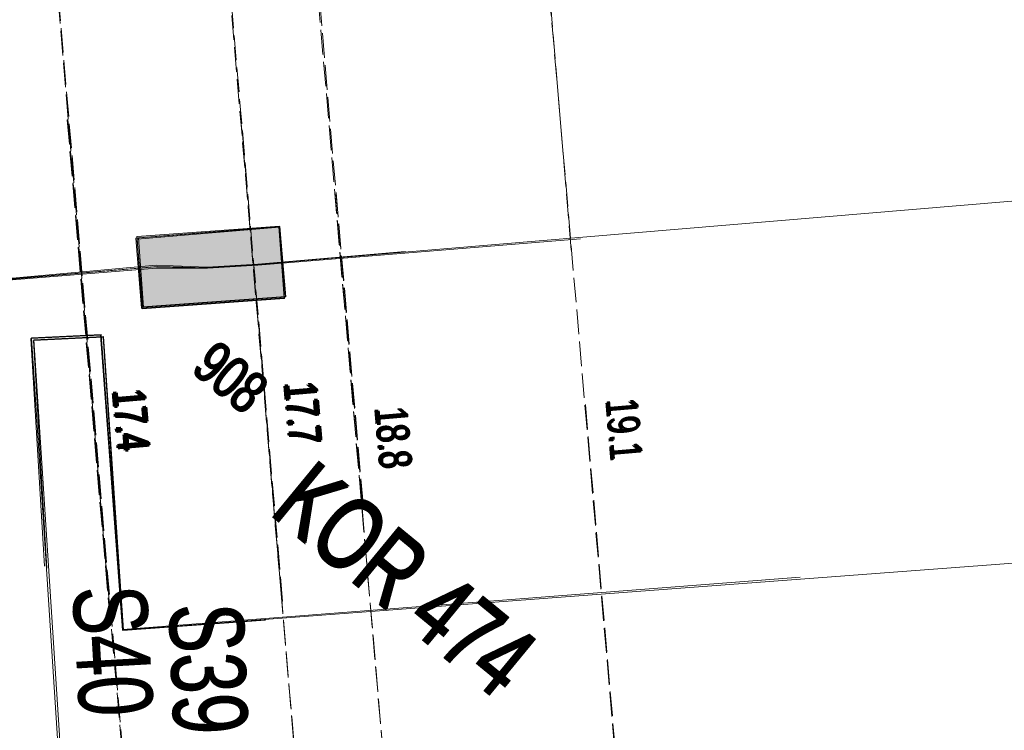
# Model space of a CAD drawing. Header units: metres. Extents: x -740 to 758, y -633 to 854.
# Tile 504 of 656: x -191 to -174, y -137 to -125. Entities that reach past the tile are written whole.
import ezdxf

# ---------------------------------------------------------------- set-up
doc = ezdxf.new("R2010")
doc.units = ezdxf.units.M
doc.header["$MEASUREMENT"] = 0
doc.linetypes.add('416_125', pattern=[0.5408, 0.416, -0.1248])
for name, color, linetype in [('Gas.LOVION', 7, 'Continuous'), ('Grundkarte.LOVION', 7, 'Continuous'), ('StromBemass.LOVION', 7, 'Continuous'), ('Telko.LOVION', 7, 'Continuous'), ('Wasser.LOVION', 7, 'Continuous')]:
    doc.layers.add(name, color=color, linetype=linetype)
doc.styles.add('ERSTELLTER_STIL_1', font='arial.ttf')

msp = doc.modelspace()

# ---------------------------------------------------------------- hatches: boundary and pattern name
at = {"layer": 'Telko.LOVION', "linetype": 'Continuous', "lineweight": 13}
for points in [[(-186.145, -128.67), (-188.564, -128.863), (-188.463, -130.05), (-186.056, -129.874)], [(-186.145, -128.67), (-188.564, -128.863), (-188.463, -130.05), (-186.056, -129.874)], [(-186.136, -128.661), (-188.543, -128.837), (-188.441, -130.024), (-186.035, -129.848)], [(-186.136, -128.661), (-188.543, -128.837), (-188.441, -130.024), (-186.035, -129.848)], [(-186.135, -128.679), (-188.538, -128.884), (-188.453, -130.058), (-186.047, -129.882)], [(-186.135, -128.679), (-188.538, -128.884), (-188.453, -130.058), (-186.047, -129.882)], [(-186.127, -128.669), (-188.517, -128.858), (-188.432, -130.032), (-186.025, -129.856)], [(-186.127, -128.669), (-188.517, -128.858), (-188.432, -130.032), (-186.025, -129.856)]]:
    msp.add_hatch(color=7, dxfattribs=at).paths.add_polyline_path(points)

# ---------------------------------------------------------------- linework, layer by layer
at = {"layer": 'Grundkarte.LOVION', "color": 8, "linetype": 'Continuous', "lineweight": 18}
for points in [[(-190.106, -134.407), (-190.334, -130.558), (-189.158, -130.502), (-188.788, -135.49), (-161.238, -133.417), (-146.512, -132.273), (-146.31, -132.224), (-120.405, -130.253), (-121.689, -113.797), (-151.219, -116.182)], [(-189.802, -138.625), (-190.326, -130.548), (-189.149, -130.492), (-188.78, -135.48), (-177.339, -134.598)], [(-190.064, -134.442), (-190.292, -130.592), (-189.115, -130.536), (-188.778, -135.498), (-186.372, -135.322)], [(-189.76, -138.659), (-190.284, -130.583), (-189.107, -130.527), (-188.77, -135.489), (-186.364, -135.312)]]:
    msp.add_lwpolyline(points, dxfattribs=at)
at = {"layer": 'StromBemass.LOVION', "color": 7, "linetype": '416_125', "lineweight": 13}
for points in [[(-181.205, -129.068), (-181.758, -122.502), (-185.629, -122.821), (-187.108, -122.951), (-190.01, -123.205), (-192.914, -123.43), (-193.542, -123.506), (-195.155, -123.635), (-198.892, -123.956), (-198.709, -126.125), (-198.612, -127.416)], [(-180.129, -141.53), (-180.193, -140.724), (-181.768, -122.494), (-185.654, -122.8)], [(-184.24, -139.228), (-185.654, -122.8), (-186.445, -122.877)], [(-184.731, -133.359), (-185.629, -122.821)], [(-186.092, -135.014), (-187.108, -122.951)], [(-190.01, -123.205), (-188.987, -135.327)], [(-185.847, -137.907), (-187.066, -123.633)], [(-189.914, -124.236), (-188.725, -138.218)], [(-189.72, -126.862), (-188.997, -135.319)], [(-189.712, -126.853), (-188.535, -140.555)], [(-185.621, -140.58), (-186.791, -126.803)], [(-186.083, -135.004), (-186.781, -126.812)], [(-184.035, -141.534), (-184.104, -140.831), (-185.2, -128.111)], [(-184.723, -133.349), (-185.174, -128.132)], [(-180.107, -141.504), (-180.185, -140.714), (-180.974, -131.584)]]:
    msp.add_lwpolyline(points, dxfattribs=at)
at = {"layer": 'Telko.LOVION', "color": 1, "linetype": 'Continuous', "lineweight": 18}
for points in [[(-140.759, -125.371), (-141.259, -125.39), (-142.669, -125.632), (-143.546, -125.584), (-144.37, -125.768), (-186.51, -129.312), (-187.362, -129.366), (-188.236, -129.348), (-192.031, -129.675)], [(-195.511, -129.965), (-188.21, -129.369), (-187.352, -129.374), (-186.5, -129.32), (-181.047, -128.876)], [(-271.401, -131.331), (-271.352, -131.829), (-271.518, -136.485), (-271.557, -136.992), (-271.112, -136.549), (-243.36, -133.673), (-242.511, -133.59), (-241.649, -133.491), (-229.894, -132.652), (-208.065, -130.858), (-201.556, -130.473), (-188.189, -129.343), (-187.344, -129.364), (-186.492, -129.31), (-184.001, -129.096)], [(-192.023, -129.665), (-188.215, -129.322), (-187.354, -129.356), (-186.502, -129.302), (-184.011, -129.088)]]:
    msp.add_lwpolyline(points, dxfattribs=at)
at = {"layer": 'Telko.LOVION', "color": 7, "linetype": 'Continuous', "lineweight": 13}
for points in [[(-186.145, -128.67), (-186.056, -129.874), (-188.463, -130.05), (-188.564, -128.863)], [(-186.145, -128.67), (-186.056, -129.874), (-188.463, -130.05), (-188.564, -128.863)], [(-186.136, -128.661), (-186.035, -129.848), (-188.441, -130.024), (-188.543, -128.837)], [(-186.136, -128.661), (-186.035, -129.848), (-188.441, -130.024), (-188.543, -128.837)], [(-186.135, -128.679), (-186.047, -129.882), (-188.453, -130.058), (-188.538, -128.884)], [(-186.135, -128.679), (-186.047, -129.882), (-188.453, -130.058), (-188.538, -128.884)], [(-186.127, -128.669), (-186.025, -129.856), (-188.432, -130.032), (-188.517, -128.858)], [(-186.127, -128.669), (-186.025, -129.856), (-188.432, -130.032), (-188.517, -128.858)]]:
    msp.add_lwpolyline(points, close=True, dxfattribs=at)

# ---------------------------------------------------------------- texts
at = {"layer": 'Gas.LOVION', "color": 49, "linetype": 'Continuous', "lineweight": 18, "attachment_point": 7, "style": 'ERSTELLTER_STIL_1'}
for s, insert, char_height, rotation in [('{\\A1;\\W0.71559x;KOR 474}', (-186.348, -133.533), 1.20937, 320.5841), ('{\\A1;\\W0.71561x;KOR 474}', (-186.327, -133.508), 1.20935, 320.5852), ('{\\A1;\\W0.71560x;KOR 474}', (-186.322, -133.555), 1.20937, 320.5841), ('{\\A1;\\W0.71562x;KOR 474}', (-186.301, -133.529), 1.20935, 320.5834)]:
    msp.add_mtext(s, dxfattribs=dict(at, insert=insert, char_height=char_height, rotation=rotation))
at = {"layer": 'StromBemass.LOVION', "color": 7, "linetype": 'Continuous', "lineweight": 13, "attachment_point": 7, "style": 'ERSTELLTER_STIL_1'}
for s, insert, char_height, rotation in [('{\\A1;\\W0.71558x;17.7}', (-186.073, -131.324), 0.53355, 274.8652), ('{\\A1;\\W0.71556x;17.7}', (-186.051, -131.298), 0.53355, 274.8652), ('{\\A1;\\W0.71558x;17.7}', (-186.047, -131.346), 0.53355, 274.8652), ('{\\A1;\\W0.71558x;17.7}', (-186.025, -131.32), 0.53355, 274.8652), ('{\\A1;\\W0.71559x;17.4}', (-188.972, -131.446), 0.53355, 274.8624), ('{\\A1;\\W0.71556x;17.4}', (-188.951, -131.42), 0.53355, 274.8652), ('{\\A1;\\W0.71558x;17.4}', (-188.946, -131.467), 0.53355, 274.8652), ('{\\A1;\\W0.71558x;17.4}', (-188.925, -131.441), 0.53355, 274.8624), ('{\\A1;\\W0.71558x;19.1}', (-180.639, -131.613), 0.53355, 274.8652), ('{\\A1;\\W0.71558x;19.1}', (-180.618, -131.587), 0.53355, 274.8652), ('{\\A1;\\W0.71558x;18.8}', (-184.543, -131.735), 0.53355, 274.8652), ('{\\A1;\\W0.71556x;18.8}', (-184.535, -131.726), 0.53355, 274.8652), ('{\\A1;\\W0.71558x;18.8}', (-184.517, -131.757), 0.53355, 274.8652), ('{\\A1;\\W0.71562x;18.8}', (-184.509, -131.747), 0.53352, 274.8654)]:
    msp.add_mtext(s, dxfattribs=dict(at, insert=insert, char_height=char_height, rotation=rotation))
at = {"layer": 'Telko.LOVION', "color": 7, "linetype": 'Continuous', "lineweight": 13, "attachment_point": 7, "style": 'ERSTELLTER_STIL_1'}
for s, insert, char_height, rotation in [('{\\A1;\\W0.71557x;908}', (-187.665, -131.116), 0.71139, 320.585), ('{\\A1;\\W0.71559x;908}', (-187.657, -131.106), 0.71141, 320.5833), ('{\\A1;\\W0.71559x;908}', (-187.639, -131.137), 0.71139, 320.585), ('{\\A1;\\W0.71557x;908}', (-187.631, -131.127), 0.71139, 320.585)]:
    msp.add_mtext(s, dxfattribs=dict(at, insert=insert, char_height=char_height, rotation=rotation))
at = {"layer": 'Wasser.LOVION', "color": 7, "linetype": 'Continuous', "lineweight": 13, "attachment_point": 7, "style": 'ERSTELLTER_STIL_1'}
for s, insert, char_height, rotation in [('{\\A1;\\W0.71563x;S40}', (-189.655, -134.767), 1.24492, 273.2437), ('{\\A1;\\W0.71563x;S40}', (-189.645, -134.776), 1.24492, 273.2437), ('{\\A1;\\W0.71562x;S39}', (-188.026, -135.063), 1.2449, 272.2452), ('{\\A1;\\W0.71561x;S39}', (-188.018, -135.053), 1.24492, 272.2452), ('{\\A1;\\W0.71562x;S39}', (-188.016, -135.071), 1.2449, 272.2452), ('{\\A1;\\W0.71564x;S39}', (-188.008, -135.061), 1.2449, 272.244)]:
    msp.add_mtext(s, dxfattribs=dict(at, insert=insert, char_height=char_height, rotation=rotation))

doc.saveas('drawing.dxf')
